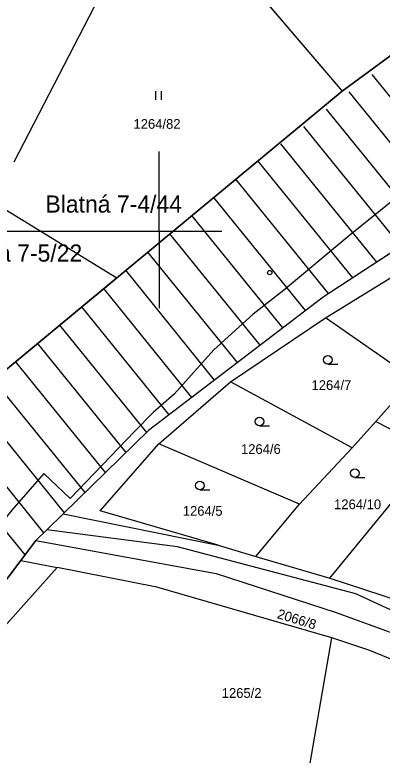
# Model space of a CAD drawing. Extents: x -794765 to -785424, y -1118958 to -1108731.
# Drawn here: x -792525.3 to -792461.1, y -1110091.6 to -1109962.1 of the extents above; entities that cross this region are included whole.
import ezdxf

# ---------------------------------------------------------------- set-up
doc = ezdxf.new("R2010")
doc.units = 0
for name, color, linetype in [('Level 66', 7, 'Continuous'), ('Level 75', 7, 'Continuous'), ('Level 76', 7, 'Continuous'), ('Level 78', 7, 'Continuous'), ('Level 81', 7, 'Continuous'), ('Vrstva 1', 7, 'Continuous'), ('Vrstva 53', 7, 'Continuous')]:
    doc.layers.add(name, color=color, linetype=linetype)

msp = doc.modelspace()

# ---------------------------------------------------------------- linework, layer by layer
at = {"layer": 'Level 66'}
for p, q in [((-792500.63, -1109976.98), (-792500.63, -1109975.48)), ((-792499.63, -1109976.98), (-792499.63, -1109975.48)), ((-792470.53, -1110023.19), (-792468.78, -1110023.19)), ((-792482.48, -1110034), (-792480.73, -1110034)), ((-792465.83, -1110043.03), (-792464.08, -1110043.03)), ((-792492.9, -1110045.19), (-792491.15, -1110045.19))]:
    msp.add_line(p, q, dxfattribs=at)
for centre in [(-792470.53, -1110022.44), (-792482.48, -1110033.25), (-792465.83, -1110042.28), (-792492.9, -1110044.44)]:
    msp.add_circle(centre, 0.75, dxfattribs=at)
at = {"layer": 'Level 75'}
for p, q in [((-792525.39, -1109987.79), (-792499.77, -1109938.38)), ((-792496.95, -1109941.57), (-792468.07, -1109975.45)), ((-792507.44, -1110008.1), (-792468.07, -1109975.45)), ((-792529.03, -1109994.87), (-792507.44, -1110008.1)), ((-792507.44, -1110008.1), (-792537.18, -1110032.76)), ((-792487.55, -1110026.29), (-792470.94, -1110015.11)), ((-792455.61, -1110025.82), (-792470.94, -1110015.11)), ((-792462.17, -1110033.25), (-792455.61, -1110025.82)), ((-792500.11, -1110037.12), (-792487.55, -1110026.29)), ((-792466.28, -1110037.83), (-792487.55, -1110026.29)), ((-792466.28, -1110037.83), (-792462.17, -1110033.25)), ((-792462.17, -1110033.25), (-792452.04, -1110038.43)), ((-792475.51, -1110047.72), (-792500.11, -1110037.12)), ((-792475.51, -1110047.72), (-792466.28, -1110037.83)), ((-792470.19, -1110060.62), (-792452.04, -1110038.43)), ((-792483.16, -1110056.82), (-792475.51, -1110047.72)), ((-792519.67, -1110052.2), (-792516.81, -1110049.41)), ((-792516.81, -1110049.41), (-792489.74, -1110054.89)), ((-792519.67, -1110052.2), (-792521.55, -1110054.04)), ((-792524.19, -1110057.53), (-792521.55, -1110054.04)), ((-792489.74, -1110054.89), (-792483.16, -1110056.82)), ((-792483.16, -1110056.82), (-792470.19, -1110060.62)), ((-792524.19, -1110057.53), (-792517.85, -1110058.78)), ((-792470.19, -1110060.62), (-792458.07, -1110064.58)), ((-792473.97, -1110095.05), (-792469.85, -1110071.05))]:
    msp.add_line(p, q, dxfattribs=at)
for points in [[(-792424.33, -1109945.11), (-792427.01, -1109945.27), (-792468.07, -1109975.45)], [(-792443.53, -1109993.3), (-792471.37, -1110011.46), (-792501.89, -1110034.83), (-792516.81, -1110049.41)], [(-792470.94, -1110015.11), (-792447.93, -1110000.91), (-792439.75, -1110007.97)], [(-792489.74, -1110054.89), (-792510.36, -1110048.83), (-792500.11, -1110037.12)], [(-792413.95, -1110079.89), (-792432.89, -1110078.52), (-792465.63, -1110063.39), (-792496.83, -1110055.18), (-792519.67, -1110052.2)], [(-792521.55, -1110054.04), (-792490.04, -1110059.84), (-792469.09, -1110066.62), (-792456.65, -1110071.16), (-792435.12, -1110081.73)], [(-792562.99, -1110114.71), (-792553.88, -1110099.37), (-792546.69, -1110087.26), (-792524.19, -1110057.53)], [(-792517.85, -1110058.78), (-792542.21, -1110085.97), (-792544.91, -1110098.39)], [(-792469.85, -1110071.05), (-792500.46, -1110062.21), (-792517.85, -1110058.78)], [(-792435.12, -1110081.73), (-792436.54, -1110084.22), (-792463.24, -1110073.29), (-792469.85, -1110071.05)]]:
    msp.add_lwpolyline(points, dxfattribs=at)
at = {"layer": 'Level 78'}
for p, q in [((-792445.16, -1109994.36), (-792462.83, -1109972.54)), ((-792449.37, -1109997.11), (-792466.81, -1109975.57)), ((-792453.58, -1109999.86), (-792470.79, -1109978.6)), ((-792457.79, -1110002.6), (-792474.77, -1109981.63)), ((-792462, -1110005.35), (-792478.75, -1109984.66)), ((-792466.21, -1110008.09), (-792482.73, -1109987.69)), ((-792470.42, -1110010.84), (-792486.62, -1109990.83)), ((-792474.44, -1110013.81), (-792490.47, -1109994.03)), ((-792478.42, -1110016.86), (-792494.32, -1109997.22)), ((-792482.39, -1110019.9), (-792498.17, -1110000.41)), ((-792486.36, -1110022.94), (-792502.02, -1110003.6)), ((-792490.33, -1110025.98), (-792505.87, -1110006.79)), ((-792494.3, -1110029.02), (-792509.71, -1110009.98)), ((-792498.27, -1110032.06), (-792513.56, -1110013.18)), ((-792502.21, -1110035.14), (-792517.41, -1110016.37)), ((-792505.8, -1110038.65), (-792521.26, -1110019.56)), ((-792509.39, -1110042.16), (-792525.11, -1110022.75)), ((-792512.98, -1110045.67), (-792528.96, -1110025.94)), ((-792516.58, -1110049.18), (-792532.81, -1110029.14)), ((-792520.17, -1110052.69), (-792536.66, -1110032.33)), ((-792523.46, -1110056.57), (-792541.1, -1110034.79))]:
    msp.add_line(p, q, dxfattribs=at)
at = {"layer": 'Level 81'}
for points in [[(-792514.21, -1109919.13), (-792513.88, -1109919.24), (-792496.95, -1109941.57), (-792468.07, -1109975.45), (-792484.01, -1109988.67), (-792537.18, -1110032.76), (-792547.64, -1110038.22), (-792570.38, -1110049.94), (-792575.7, -1110052.69), (-792590.28, -1110048.67), (-792603.7, -1110040.3), (-792614.54, -1110062.94), (-792642.43, -1110065.76), (-792643.78, -1110065.79), (-792664.24, -1110066.26), (-792680.77, -1110065.03), (-792722.38, -1110056.28), (-792723.35, -1110056.08)], [(-792446.47, -1109995.21), (-792471.37, -1110011.46), (-792501.89, -1110034.83), (-792516.81, -1110049.41), (-792519.67, -1110052.2), (-792521.55, -1110054.04), (-792524.19, -1110057.53), (-792546.69, -1110087.26)]]:
    msp.add_lwpolyline(points, dxfattribs=at)
at = {"layer": 'Vrstva 1'}
for p, q in [((-792500, -1110000), (-792500, -1109986)), ((-792500, -1110000), (-792558.89, -1110000)), ((-792500, -1110000), (-792500, -1110013.41)), ((-792489.05, -1110000), (-792500, -1110000)), ((-792520.18, -1110042.35), (-792515.55, -1110046.71))]:
    msp.add_line(p, q, dxfattribs=at)
for points in [[(-792430.91, -1109973.9), (-792434.36, -1109976.27), (-792448.63, -1109986.11), (-792458.31, -1109993.87), (-792466.72, -1110000.66)], [(-792466.72, -1110000.66), (-792478.32, -1110010.31), (-792483.6, -1110014.46), (-792490.48, -1110020.72), (-792497.39, -1110028.45), (-792501.05, -1110031.68), (-792504.31, -1110034.99), (-792515.55, -1110046.71)], [(-792520.18, -1110042.35), (-792525.76, -1110048.77), (-792536.81, -1110062.27), (-792540.95, -1110067.66), (-792549.85, -1110079.92), (-792555.36, -1110088.05), (-792568.48, -1110109.4), (-792580.36, -1110131.61), (-792584.74, -1110140.75), (-792587.25, -1110146.23), (-792591.15, -1110155.22), (-792591.33, -1110155.64), (-792593.22, -1110160.27), (-792595.37, -1110165.76), (-792598.91, -1110175.34), (-792601.89, -1110184), (-792609.05, -1110208.22), (-792614.63, -1110232.71), (-792618.7, -1110257.45), (-792621.24, -1110282.73), (-792622.5, -1110318.4)]]:
    msp.add_lwpolyline(points, dxfattribs=at)
msp.add_circle((-792480.7, -1110007.18), 0.375, dxfattribs=at)
at = {"layer": 'Vrstva 53'}
for points in [[(-792619.92, -1110077.28), (-792614.54, -1110062.94), (-792603.7, -1110040.3), (-792590.28, -1110048.67), (-792575.7, -1110052.69), (-792570.38, -1110049.94), (-792547.64, -1110038.22), (-792537.18, -1110032.76), (-792484.01, -1109988.67), (-792468.07, -1109975.45), (-792427.01, -1109945.27)], [(-792412.59, -1109960.02), (-792408.62, -1109967.32), (-792408.62, -1109969.07), (-792408.62, -1109970.51), (-792443.53, -1109993.3), (-792471.37, -1110011.46), (-792501.89, -1110034.83), (-792516.81, -1110049.41), (-792519.67, -1110052.2), (-792521.55, -1110054.04), (-792524.19, -1110057.53), (-792546.69, -1110087.26), (-792553.88, -1110099.37), (-792562.99, -1110114.71), (-792563.49, -1110115.56), (-792579.9, -1110146.2), (-792584.67, -1110156.97), (-792585.44, -1110159.39), (-792598.98, -1110199.86)]]:
    msp.add_lwpolyline(points, dxfattribs=at)

# ---------------------------------------------------------------- texts
at = {"layer": 'Level 76'}
for s, p in [('1264/82', (-792504.51, -1109982.04)), ('1264/7', (-792473.4, -1110027.72)), ('1264/6', (-792485.73, -1110038.91)), ('1264/10', (-792469.46, -1110048.57)), ('1264/5', (-792495.9, -1110049.72)), ('1265/2', (-792489.09, -1110081.57))]:
    msp.add_text(s, height=1.7, dxfattribs=at).set_placement(p)
msp.add_text('2066/8', height=1.7, rotation=343, dxfattribs=at).set_placement((-792479.53, -1110067.6))
at = {"layer": 'Vrstva 1'}
for s, p in [('Blatná 7-4/44', (-792519.9, -1109996.7)), ('Blatná 7-5/22', (-792537.33, -1110005.27))]:
    msp.add_text(s, height=3, dxfattribs=at).set_placement(p)

doc.saveas('drawing.dxf')
